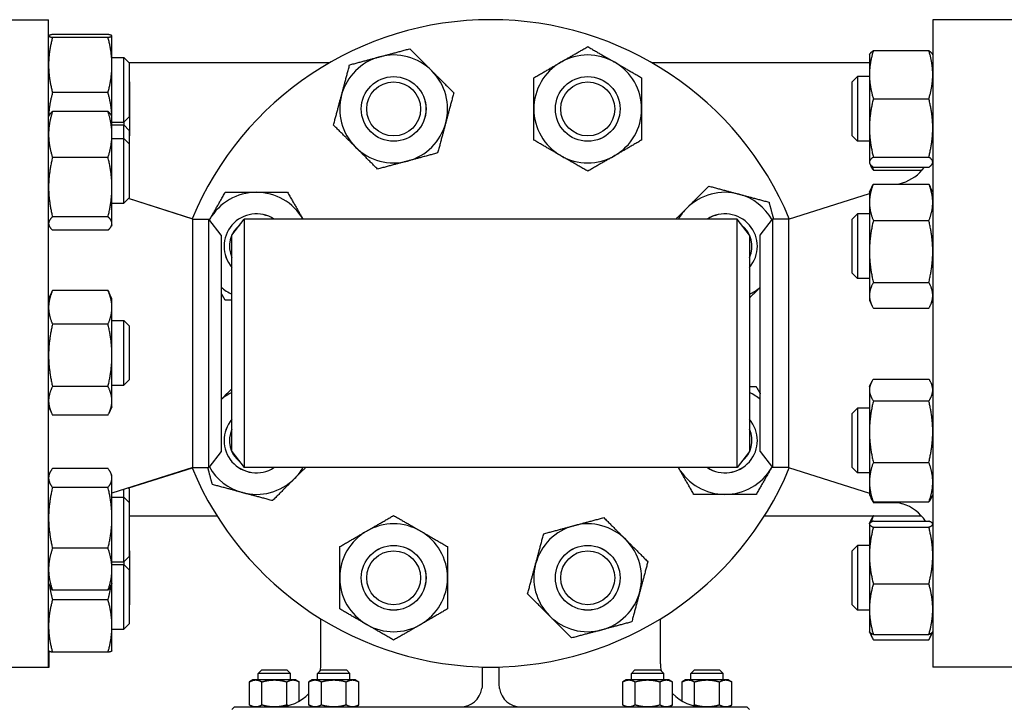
# Model space of a CAD drawing. Header units: inches. Extents: x 24 to 1128, y -69 to 748.
# Tile 612 of 656: x 580.07 to 591.49, y 682.44 to 690.42. Entities that reach past the tile are written whole.
import ezdxf

# ---------------------------------------------------------------- set-up
doc = ezdxf.new("R2010")
doc.units = ezdxf.units.IN
doc.header["$LTSCALE"] = 32
doc.header["$MEASUREMENT"] = 0
doc.layers.add('Visible (ANSI)', color=7, linetype='Continuous', lineweight=30)

msp = doc.modelspace()

# ---------------------------------------------------------------- linework, layer by layer
at = {"layer": 'Visible (ANSI)'}
for p, q in [((579.46563, 690.41853), (580.40563, 690.41853)), ((580.40563, 682.91853), (580.40563, 690.41853)), ((590.65563, 690.41853), (590.65563, 682.91853)), ((591.59563, 690.41853), (590.65563, 690.41853)), ((581.09455, 690.24742), (580.45072, 690.24742)), ((580.40563, 690.23146), (580.40594, 690.23213)), ((581.09455, 690.21418), (580.45072, 690.21418)), ((581.13963, 690.23146), (581.13932, 690.23213)), ((581.13963, 690.2308), (581.13963, 690.23146)), ((581.13963, 689.8937), (581.13963, 690.2308)), ((589.92163, 690.00974), (589.92561, 690.01827)), ((589.96672, 690.06035), (590.61055, 690.06035)), ((590.65563, 690.00974), (590.65165, 690.01827)), ((581.13963, 689.98146), (581.27813, 689.98146)), ((581.27813, 689.23146), (581.27813, 689.98146)), ((581.34063, 689.91896), (581.27813, 689.98146)), ((581.34063, 689.91896), (581.34063, 689.29396)), ((583.6598, 689.91853), (581.34063, 689.91853)), ((589.92163, 689.91853), (587.40146, 689.91853)), ((589.92163, 690.00974), (589.92163, 689.78158)), ((581.13963, 689.29303), (581.13963, 689.8937)), ((581.34313, 689.69724), (581.34063, 689.69974)), ((581.34313, 689.69724), (581.34313, 689.07224)), ((589.72063, 689.69724), (589.78313, 689.75974)), ((589.72063, 689.07224), (589.72063, 689.69724)), ((589.78313, 689.75974), (589.78313, 689.00974)), ((589.92163, 689.75974), (589.78313, 689.75974)), ((589.92163, 689.78158), (589.92163, 689.16501)), ((581.09455, 689.57322), (580.45072, 689.57322)), ((589.96672, 689.50281), (590.61055, 689.50281)), ((581.09455, 689.35578), (580.45072, 689.35578)), ((580.40563, 689.29303), (580.41255, 689.30786)), ((581.13963, 689.29303), (581.13272, 689.30786)), ((581.13963, 689.08915), (581.13963, 689.29303)), ((581.13963, 689.23146), (581.27813, 689.23146)), ((581.34063, 689.29396), (581.27813, 689.23146)), ((581.28063, 689.1964), (581.28063, 689.23396)), ((581.13963, 689.1989), (581.27813, 689.1989)), ((581.27813, 689.04303), (581.27813, 689.1989)), ((581.34063, 689.1364), (581.27813, 689.1989)), ((581.34063, 689.1364), (581.34063, 688.98053)), ((589.92163, 689.16501), (589.92163, 688.76816)), ((581.13963, 688.47863), (581.13963, 689.08915)), ((581.13963, 689.04303), (581.27813, 689.04303)), ((581.27813, 688.29303), (581.27813, 689.04303)), ((581.34063, 688.98053), (581.27813, 689.04303)), ((581.34313, 689.07224), (581.34063, 689.06974)), ((589.72063, 689.07224), (589.78313, 689.00974)), ((589.92163, 689.00974), (589.78313, 689.00974)), ((581.34063, 688.98053), (581.34063, 688.35553)), ((581.09455, 688.82251), (580.45072, 688.82251)), ((589.92163, 688.76816), (589.92163, 688.75974)), ((589.96672, 688.8272), (590.61055, 688.8272)), ((589.92163, 688.75974), (589.92561, 688.7512)), ((589.92561, 688.7512), (589.93881, 688.72291)), ((589.96672, 688.70912), (590.61055, 688.70912)), ((589.96672, 688.67582), (590.5323, 688.67582)), ((590.65563, 688.75974), (590.65165, 688.7512)), ((581.13963, 688.05752), (581.13963, 688.47863)), ((589.92163, 688.41862), (589.95026, 688.48001)), ((589.96672, 688.51188), (590.61055, 688.51188)), ((590.25578, 688.51188), (590.30661, 688.52798)), ((590.65563, 688.41862), (590.62701, 688.48001)), ((581.34063, 688.35553), (581.27813, 688.29303)), ((582.07897, 688.10853), (581.33065, 688.34555)), ((582.06998, 688.11296), (581.33185, 688.34675)), ((588.9823, 688.10853), (589.92163, 688.40605)), ((589.92163, 688.41862), (589.92163, 688.30191)), ((581.13963, 688.29303), (581.27813, 688.29303)), ((589.92163, 688.30191), (589.92163, 687.73281)), ((581.09455, 688.13476), (580.45072, 688.13476)), ((582.07897, 685.22853), (582.07897, 688.10853)), ((582.07897, 688.10853), (582.26176, 688.10853)), ((582.26176, 685.22853), (582.26176, 688.10853)), ((582.40563, 687.92103), (582.26176, 688.10853)), ((582.53063, 687.92103), (582.67451, 688.10853)), ((582.67451, 688.10853), (582.67451, 685.22853)), ((588.38676, 688.10853), (582.67451, 688.10853)), ((588.38676, 685.22853), (588.38676, 688.10853)), ((588.53063, 687.92103), (588.38676, 688.10853)), ((588.65563, 687.92103), (588.79951, 688.10853)), ((588.9823, 688.10853), (588.79951, 688.10853)), ((588.79951, 688.10853), (588.79951, 685.22853)), ((588.9823, 688.10853), (588.9823, 685.22853)), ((589.72063, 688.10612), (589.78313, 688.16862)), ((589.72063, 687.48112), (589.72063, 688.10612)), ((589.78313, 688.16862), (589.78313, 687.41862)), ((589.92163, 688.16862), (589.78313, 688.16862)), ((589.96672, 688.09194), (590.61055, 688.09194)), ((580.40563, 688.04303), (580.41255, 688.0282)), ((581.09455, 687.98028), (580.45072, 687.98028)), ((581.13963, 688.04303), (581.13272, 688.0282)), ((581.13963, 688.04303), (581.13963, 688.05752)), ((582.40563, 687.92103), (582.40563, 685.41603)), ((582.53063, 685.41603), (582.53063, 687.92103)), ((588.53063, 687.92103), (588.53063, 685.41603)), ((588.65563, 685.41603), (588.65563, 687.92103)), ((589.92163, 687.73281), (589.92163, 687.22452)), ((589.72063, 687.48112), (589.78313, 687.41862)), ((589.92163, 687.41862), (589.78313, 687.41862)), ((581.09455, 687.27924), (580.45072, 687.27924)), ((589.96672, 687.37368), (590.61055, 687.37368)), ((580.40563, 687.18332), (580.44234, 687.26204)), ((581.13963, 687.18332), (581.10292, 687.26204)), ((581.13963, 687.08461), (581.13963, 687.18332)), ((589.92163, 687.22452), (589.92163, 687.16862)), ((589.92163, 687.16862), (589.95026, 687.10723)), ((590.65563, 687.16862), (590.62701, 687.10723)), ((581.13963, 686.52953), (581.13963, 687.08461)), ((589.96672, 687.07536), (590.61055, 687.07536)), ((581.09455, 686.88999), (580.45072, 686.88999)), ((581.13963, 686.93332), (581.27813, 686.93332)), ((581.27813, 686.18332), (581.27813, 686.93332)), ((581.34063, 686.87082), (581.27813, 686.93332)), ((581.34063, 686.87082), (581.34063, 686.24582)), ((581.13963, 686.00323), (581.13963, 686.52953)), ((589.96672, 686.2554), (590.61055, 686.2554)), ((581.09455, 686.16907), (580.45072, 686.16907)), ((581.13963, 686.18332), (581.27813, 686.18332)), ((581.34063, 686.24582), (581.27813, 686.18332)), ((589.92163, 686.16844), (589.94151, 686.21106)), ((589.92163, 686.16844), (589.92163, 686.12854)), ((590.65563, 686.16844), (590.63576, 686.21106)), ((589.92163, 686.12854), (589.92163, 685.6457)), ((580.40563, 685.93332), (580.44234, 685.8546)), ((581.13963, 685.93332), (581.10292, 685.8546)), ((581.13963, 685.93332), (581.13963, 686.00323)), ((589.72063, 685.85594), (589.78313, 685.91844)), ((589.78313, 685.91844), (589.78313, 685.16844)), ((589.92163, 685.91844), (589.78313, 685.91844)), ((589.96672, 686.00168), (590.61055, 686.00168)), ((581.09455, 685.83739), (580.45072, 685.83739)), ((589.72063, 685.23094), (589.72063, 685.85594)), ((589.92163, 685.6457), (589.92163, 685.0606)), ((582.40563, 685.41603), (582.26176, 685.22853)), ((582.53063, 685.41603), (582.67451, 685.22853)), ((588.53063, 685.41603), (588.38676, 685.22853)), ((588.65563, 685.41603), (588.79951, 685.22853)), ((582.07897, 685.22853), (581.13963, 684.93101)), ((582.06998, 685.2241), (581.33185, 684.99031)), ((582.07897, 685.22853), (582.26176, 685.22853)), ((588.38676, 685.22853), (582.67451, 685.22853)), ((588.9823, 685.22853), (588.79951, 685.22853)), ((588.9823, 685.22853), (589.92163, 684.93101)), ((589.72063, 685.23094), (589.78313, 685.16844)), ((589.96672, 685.28972), (590.61055, 685.28972)), ((580.40563, 685.13816), (580.42001, 685.169)), ((581.09455, 685.21812), (580.45072, 685.21812)), ((581.13963, 685.13816), (581.12525, 685.169)), ((581.13963, 685.10878), (581.13963, 685.13816)), ((589.92163, 685.16844), (589.78313, 685.16844)), ((581.09455, 684.99943), (580.45072, 684.99943)), ((581.13963, 684.64695), (581.13963, 685.10878)), ((589.92163, 685.0606), (589.92163, 684.91844)), ((581.13963, 684.88816), (581.27813, 684.88816)), ((581.27813, 684.88816), (581.27813, 684.97488)), ((581.27813, 684.13816), (581.27813, 684.88816)), ((581.34063, 684.82566), (581.27813, 684.88816)), ((581.34063, 684.98153), (581.33065, 684.99151)), ((581.34063, 684.98153), (581.34063, 684.82566)), ((589.92163, 684.91844), (589.94151, 684.87582)), ((590.65563, 684.91844), (590.63576, 684.87582)), ((581.34063, 684.82566), (581.34063, 684.20066)), ((589.94151, 684.87582), (589.95026, 684.85705)), ((589.96672, 684.83148), (590.61055, 684.83148)), ((589.96672, 684.82518), (590.25578, 684.82518)), ((590.23588, 684.83148), (590.30661, 684.80908)), ((581.34063, 684.66853), (582.35849, 684.66853)), ((588.70278, 684.66853), (589.96484, 684.66853)), ((589.96672, 684.67207), (590.52256, 684.67207)), ((581.13963, 684.05134), (581.13963, 684.64695)), ((589.92163, 684.57732), (589.92302, 684.5803)), ((589.92163, 684.57732), (589.92163, 684.57436)), ((589.92163, 684.57436), (589.92163, 684.21068)), ((589.92302, 684.5803), (589.95389, 684.6465)), ((589.96672, 684.60947), (590.61055, 684.60947)), ((589.96672, 684.53925), (590.61055, 684.53925)), ((590.65563, 684.57732), (590.65424, 684.5803)), ((589.72063, 684.26482), (589.78313, 684.32732)), ((589.78313, 684.32732), (589.78313, 683.57732)), ((589.92163, 684.32732), (589.78313, 684.32732)), ((581.09455, 684.29447), (580.45072, 684.29447)), ((581.34063, 684.20066), (581.27813, 684.13816)), ((581.34313, 684.26482), (581.34063, 684.26732)), ((581.34313, 684.26482), (581.34313, 683.63982)), ((589.72063, 683.63982), (589.72063, 684.26482)), ((589.92163, 684.21068), (589.92163, 683.58865)), ((581.13963, 684.13816), (581.27813, 684.13816)), ((581.13963, 684.1056), (581.27813, 684.1056)), ((581.27813, 683.3556), (581.27813, 684.1056)), ((581.34063, 684.0431), (581.27813, 684.1056)), ((581.28063, 684.1031), (581.28063, 684.14066)), ((581.13963, 683.88816), (581.13963, 684.05134)), ((581.34063, 684.0431), (581.34063, 683.4181)), ((580.40563, 683.88816), (580.42001, 683.85733)), ((581.13963, 683.88816), (581.12525, 683.85733)), ((581.13963, 683.3935), (581.13963, 683.88816)), ((589.96672, 683.88211), (590.61055, 683.88211)), ((581.09455, 683.8082), (580.45072, 683.8082)), ((581.09455, 683.69735), (580.45072, 683.69735)), ((581.34313, 683.63982), (581.34063, 683.63732)), ((589.72063, 683.63982), (589.78313, 683.57732)), ((589.92163, 683.57732), (589.78313, 683.57732)), ((589.92163, 683.58865), (589.92163, 683.32732)), ((581.34063, 683.4181), (581.27813, 683.3556)), ((583.56213, 682.95593), (583.56213, 683.47674)), ((587.49914, 682.95593), (587.49914, 683.47674)), ((581.13963, 683.1056), (581.13963, 683.3935)), ((581.13963, 683.3556), (581.27813, 683.3556)), ((589.92163, 683.32732), (589.92302, 683.32434)), ((589.92302, 683.32434), (589.95389, 683.25815)), ((589.96672, 683.29518), (590.61055, 683.29518)), ((590.65424, 683.32434), (590.62338, 683.25815)), ((590.65563, 683.32732), (590.65424, 683.32434)), ((589.96672, 683.23258), (590.61055, 683.23258)), ((580.40563, 683.1056), (580.40594, 683.10493)), ((580.41063, 682.91853), (580.41063, 683.1009)), ((581.09455, 683.08964), (580.45072, 683.08964)), ((581.13963, 683.1056), (581.13932, 683.10493)), ((579.46563, 682.91853), (580.40563, 682.91853)), ((580.40563, 682.91853), (580.41063, 682.91853)), ((582.87251, 682.88113), (582.83526, 682.84388)), ((583.21026, 682.84388), (582.83526, 682.84388)), ((582.83526, 682.76843), (582.83526, 682.84388)), ((583.17301, 682.88113), (582.87251, 682.88113)), ((583.17301, 682.88113), (583.21026, 682.84388)), ((583.21026, 682.76843), (583.21026, 682.84388)), ((583.56149, 682.88113), (583.52424, 682.84388)), ((583.89924, 682.84388), (583.52424, 682.84388)), ((583.52424, 682.76843), (583.52424, 682.84388)), ((583.86199, 682.88113), (583.56149, 682.88113)), ((583.86199, 682.88113), (583.89924, 682.84388)), ((583.89924, 682.76843), (583.89924, 682.84388)), ((585.43063, 682.91853), (585.43063, 682.91986)), ((585.43063, 682.91853), (585.43063, 682.70593)), ((585.43063, 682.91853), (585.53063, 682.91853)), ((585.53063, 682.91853), (585.63063, 682.91853)), ((585.63063, 682.91986), (585.63063, 682.91853)), ((585.63063, 682.70593), (585.63063, 682.91853)), ((587.19928, 682.88113), (587.16203, 682.84388)), ((587.53703, 682.84388), (587.16203, 682.84388)), ((587.16203, 682.76843), (587.16203, 682.84388)), ((587.49978, 682.88113), (587.19928, 682.88113)), ((587.49978, 682.88113), (587.53703, 682.84388)), ((587.53703, 682.76843), (587.53703, 682.84388)), ((587.88826, 682.88113), (587.85101, 682.84388)), ((588.22601, 682.84388), (587.85101, 682.84388)), ((587.85101, 682.76843), (587.85101, 682.84388)), ((588.18876, 682.88113), (587.88826, 682.88113)), ((588.18876, 682.88113), (588.22601, 682.84388)), ((588.22601, 682.76843), (588.22601, 682.84388)), ((591.59563, 682.91853), (590.65563, 682.91853)), ((582.77276, 682.76843), (582.73408, 682.7461)), ((582.73408, 682.47826), (582.73408, 682.7461)), ((582.80625, 682.76843), (582.77276, 682.76843)), ((583.02276, 682.76843), (582.80625, 682.76843)), ((582.87842, 682.47826), (582.87842, 682.7461)), ((583.23927, 682.76843), (583.02276, 682.76843)), ((583.1671, 682.47826), (583.1671, 682.7461)), ((583.27276, 682.76843), (583.23927, 682.76843)), ((583.27276, 682.76843), (583.31143, 682.7461)), ((583.31143, 682.52252), (583.31143, 682.7461)), ((583.46174, 682.76843), (583.42306, 682.7461)), ((583.42306, 682.47826), (583.42306, 682.7461)), ((583.49523, 682.76843), (583.46174, 682.76843)), ((583.71174, 682.76843), (583.49523, 682.76843)), ((583.5674, 682.47826), (583.5674, 682.7461)), ((583.92824, 682.76843), (583.71174, 682.76843)), ((583.85607, 682.47826), (583.85607, 682.7461)), ((583.96174, 682.76843), (583.92824, 682.76843)), ((583.96174, 682.76843), (584.00041, 682.7461)), ((584.00041, 682.47826), (584.00041, 682.7461)), ((587.09953, 682.76843), (587.06086, 682.7461)), ((587.06086, 682.47826), (587.06086, 682.7461)), ((587.13302, 682.76843), (587.09953, 682.76843)), ((587.34953, 682.76843), (587.13302, 682.76843)), ((587.20519, 682.47826), (587.20519, 682.7461)), ((587.56604, 682.76843), (587.34953, 682.76843)), ((587.49387, 682.47826), (587.49387, 682.7461)), ((587.59953, 682.76843), (587.56604, 682.76843)), ((587.59953, 682.76843), (587.63821, 682.7461)), ((587.63821, 682.47826), (587.63821, 682.7461)), ((587.78851, 682.76843), (587.74983, 682.7461)), ((587.74983, 682.52252), (587.74983, 682.7461)), ((587.822, 682.76843), (587.78851, 682.76843)), ((588.03851, 682.76843), (587.822, 682.76843)), ((587.89417, 682.47826), (587.89417, 682.7461)), ((588.25501, 682.76843), (588.03851, 682.76843)), ((588.18284, 682.47826), (588.18284, 682.7461)), ((588.28851, 682.76843), (588.25501, 682.76843)), ((588.28851, 682.76843), (588.32718, 682.7461)), ((588.32718, 682.47826), (588.32718, 682.7461)), ((582.56188, 682.45593), (582.53063, 682.42468)), ((582.56188, 682.45593), (582.61952, 682.45593)), ((582.61952, 682.45593), (584.15598, 682.45593)), ((582.77276, 682.45593), (582.73408, 682.47826)), ((583.46174, 682.45593), (583.42306, 682.47826)), ((583.96174, 682.45593), (584.00041, 682.47826)), ((584.15598, 682.45593), (586.90528, 682.45593)), ((586.90528, 682.45593), (588.44175, 682.45593)), ((587.09953, 682.45593), (587.06086, 682.47826)), ((587.59953, 682.45593), (587.63821, 682.47826)), ((588.28851, 682.45593), (588.32718, 682.47826)), ((588.44175, 682.45593), (588.49938, 682.45593)), ((588.49938, 682.45593), (588.53063, 682.42468))]:
    msp.add_line(p, q, dxfattribs=at)
for centre, radius in [((584.40554, 689.38474), 0.37513), ((584.40554, 689.38474), 0.375), ((584.40554, 689.38474), 0.3125), ((586.65572, 689.38474), 0.37513), ((586.65572, 689.38474), 0.375), ((586.65572, 689.38474), 0.3125), ((584.40554, 683.95232), 0.37513), ((584.40554, 683.95232), 0.375), ((586.65572, 683.95232), 0.37513), ((586.65572, 683.95232), 0.375), ((584.40554, 683.95232), 0.3125), ((586.65572, 683.95232), 0.3125)]:
    msp.add_circle(centre, radius, dxfattribs=at)
for centre, radius, start, end in [((585.53063, 686.66853), 3.75, 22.631841, 157.368159), ((584.40554, 689.38474), 0.625, 105, 165), ((584.40554, 689.38474), 0.625, 45, 105), ((586.65572, 689.38474), 0.625, 120, 180), ((586.65572, 689.38474), 0.625, 60, 120), ((586.65572, 689.38474), 0.625, 0, 60), ((584.40554, 689.38474), 0.625, 345, 45), ((584.40554, 689.38474), 0.625, 165, 225), ((586.65572, 689.38474), 0.625, 180, 240), ((586.65572, 689.38474), 0.625, 300, 0), ((584.40554, 689.38474), 0.625, 285, 345), ((584.40554, 689.38474), 0.625, 225, 285), ((586.65572, 689.38474), 0.625, 240, 300), ((590.15563, 689.00464), 0.5, 287.574716, 323.768383), ((582.81443, 687.79362), 0.625, 90, 150), ((582.81443, 687.79362), 0.625, 30.255516, 90), ((588.24684, 687.79362), 0.625, 75, 135), ((588.24684, 687.79362), 0.625, 29.24595, 75), ((588.24684, 687.79362), 0.625, 135, 149.744484), ((582.81443, 687.79362), 0.625, 150, 150.75405), ((582.81443, 687.79362), 0.37513, 57.085092, 220.840842), ((582.81443, 687.79362), 0.375, 57.114984, 220.818462), ((588.24684, 687.79362), 0.37513, 319.159158, 122.914908), ((588.24684, 687.79362), 0.375, 319.181538, 122.885016), ((582.81443, 687.79362), 0.3125, 128.121797, 204.750248), ((588.24684, 687.79362), 0.3125, 335.249752, 51.878203), ((582.81443, 687.79362), 0.625, 229.150779, 242.994844), ((588.24684, 687.79362), 0.625, 297.005156, 310.849221), ((582.81443, 685.54344), 0.625, 117.005156, 130.849221), ((588.24684, 685.54344), 0.625, 49.150779, 62.994844), ((582.81443, 685.54344), 0.37513, 139.159158, 302.914908), ((582.81443, 685.54344), 0.375, 139.181538, 302.885016), ((588.24684, 685.54344), 0.37513, 237.085092, 40.840842), ((588.24684, 685.54344), 0.375, 237.114984, 40.818462), ((582.81443, 685.54344), 0.3125, 155.249752, 231.878203), ((588.24684, 685.54344), 0.3125, 308.121797, 24.750248), ((585.53063, 686.66853), 3.75, 202.631841, 337.368159), ((582.81443, 685.54344), 0.625, 209.24595, 255), ((582.81443, 685.54344), 0.625, 315, 329.744484), ((588.24684, 685.54344), 0.625, 210.255516, 270), ((588.24684, 685.54344), 0.625, 270, 330), ((588.24684, 685.54344), 0.625, 330, 330.75405), ((582.81443, 685.54344), 0.625, 255, 315), ((590.15563, 684.33242), 0.5, 33.648781, 72.425284), ((584.40554, 683.95232), 0.625, 60, 120), ((586.65572, 683.95232), 0.625, 105, 165), ((586.65572, 683.95232), 0.625, 45, 105), ((584.40554, 683.95232), 0.625, 120, 180), ((584.40554, 683.95232), 0.625, 0, 60), ((586.65572, 683.95232), 0.625, 345, 45), ((586.65572, 683.95232), 0.625, 165, 225), ((584.40554, 683.95232), 0.625, 180, 240), ((584.40554, 683.95232), 0.625, 300, 0), ((586.65572, 683.95232), 0.625, 285, 345), ((584.40554, 683.95232), 0.625, 240, 300), ((586.65572, 683.95232), 0.625, 225, 285), ((583.06213, 682.95593), 0.5, 350.709763, 0), ((587.99914, 682.95593), 0.5, 180, 189.290237), ((583.06213, 682.95593), 0.5, 270, 316.208453), ((585.18063, 682.70593), 0.25, 270, 351.395888), ((585.88063, 682.70593), 0.25, 188.604112, 270), ((587.99914, 682.95593), 0.5, 223.791547, 270)]:
    msp.add_arc(centre, radius, start, end, dxfattribs=at)
for points, weights in [([(580.45072, 690.24742), (580.40563, 690.23851), (580.40563, 690.2308)], [1, 1.0379548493, 1]), ([(581.13963, 690.2308), (581.13963, 690.23851), (581.09455, 690.24742)], [1, 1.0379548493, 1]), ([(580.40563, 690.2308), (580.40563, 690.22309), (580.45072, 690.21418)], [1, 1.0379548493, 1]), ([(580.45072, 690.21418), (580.40563, 690.04244), (580.40563, 689.8937)], [1, 1.0379548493, 1]), ([(581.09455, 690.21418), (581.13963, 690.22309), (581.13963, 690.2308)], [1, 1.0379548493, 1]), ([(581.13963, 689.8937), (581.13963, 690.04244), (581.09455, 690.21418)], [1, 1.0379548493, 1]), ([(584.24378, 689.98844), (584.40554, 690.03178), (584.59233, 690.08183)], [1, 1.0379548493, 1]), ([(584.59233, 690.08183), (584.72907, 689.9451), (584.84749, 689.82668)], [1, 1.0379548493, 1]), ([(586.34322, 689.926), (586.48825, 690.00974), (586.65572, 690.10642)], [1, 1.0379548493, 1]), ([(586.65572, 690.10642), (586.82319, 690.00974), (586.96822, 689.926)], [1, 1.0379548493, 1]), ([(589.96672, 690.06035), (589.92163, 689.91096), (589.92163, 689.78158)], [1, 1.0379548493, 1]), ([(589.92561, 690.01827), (589.93479, 690.03794), (589.96672, 690.06035)], [1.01592605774, 1.02658709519, 1]), ([(590.61055, 690.06035), (590.64248, 690.03794), (590.65165, 690.01827)], [1, 1.02658709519, 1.01592605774]), ([(590.65563, 689.78158), (590.65563, 689.91096), (590.61055, 690.06035)], [1, 1.0379548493, 1]), ([(583.89523, 689.89505), (584.08202, 689.9451), (584.24378, 689.98844)], [1, 1.0379548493, 1]), ([(586.03072, 689.74558), (586.19819, 689.84227), (586.34322, 689.926)], [1, 1.0379548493, 1]), ([(586.96822, 689.926), (587.11325, 689.84227), (587.28072, 689.74558)], [1, 1.0379548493, 1]), ([(580.40563, 689.8937), (580.40563, 689.74497), (580.45072, 689.57322)], [1, 1.0379548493, 1]), ([(581.09455, 689.57322), (581.13963, 689.74497), (581.13963, 689.8937)], [1, 1.0379548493, 1]), ([(583.80184, 689.5465), (583.84518, 689.70826), (583.89523, 689.89505)], [1, 1.0379548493, 1]), ([(584.84749, 689.82668), (584.9659, 689.70826), (585.10264, 689.57152)], [1, 1.0379548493, 1]), ([(586.03072, 689.38474), (586.03072, 689.5522), (586.03072, 689.74558)], [1, 1.0379548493, 1]), ([(587.28072, 689.74558), (587.28072, 689.5522), (587.28072, 689.38474)], [1, 1.0379548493, 1]), ([(589.92163, 689.78158), (589.92163, 689.65221), (589.96672, 689.50281)], [1, 1.0379548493, 1]), ([(590.61055, 689.50281), (590.65563, 689.65221), (590.65563, 689.78158)], [1, 1.0379548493, 1]), ([(580.45072, 689.57322), (580.40926, 689.4235), (580.40594, 689.2937)], [1, 1.03479174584, 1.00579898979]), ([(581.13932, 689.2937), (581.136, 689.4235), (581.09455, 689.57322)], [1.00579898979, 1.03479174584, 1]), ([(585.10264, 689.57152), (585.05259, 689.38474), (585.00925, 689.22297)], [1, 1.0379548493, 1]), ([(583.70845, 689.19795), (583.7585, 689.38474), (583.80184, 689.5465)], [1, 1.0379548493, 1]), ([(589.96672, 689.50281), (589.92163, 689.32178), (589.92163, 689.16501)], [1, 1.0379548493, 1]), ([(590.65563, 689.16501), (590.65563, 689.32178), (590.61055, 689.50281)], [1, 1.0379548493, 1]), ([(580.45072, 689.35578), (580.40563, 689.21289), (580.40563, 689.08915)], [1, 1.0379548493, 1]), ([(580.41255, 689.30786), (580.42305, 689.33038), (580.45072, 689.35578)], [1.0181432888, 1.02295608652, 1]), ([(581.09455, 689.35578), (581.12222, 689.33038), (581.13272, 689.30786)], [1, 1.02295608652, 1.0181432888]), ([(581.13963, 689.08915), (581.13963, 689.21289), (581.09455, 689.35578)], [1, 1.0379548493, 1]), ([(586.03072, 689.02389), (586.03072, 689.21727), (586.03072, 689.38474)], [1, 1.0379548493, 1]), ([(587.28072, 689.38474), (587.28072, 689.21727), (587.28072, 689.02389)], [1, 1.0379548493, 1]), ([(585.00925, 689.22297), (584.9659, 689.06121), (584.91585, 688.87443)], [1, 1.0379548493, 1]), ([(583.9636, 688.94279), (583.84518, 689.06121), (583.70845, 689.19795)], [1, 1.0379548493, 1]), ([(589.92163, 689.16501), (589.92163, 689.00823), (589.96672, 688.8272)], [1, 1.0379548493, 1]), ([(590.61055, 688.8272), (590.65563, 689.00823), (590.65563, 689.16501)], [1, 1.0379548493, 1]), ([(580.40563, 689.08915), (580.40563, 688.9654), (580.45072, 688.82251)], [1, 1.0379548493, 1]), ([(581.09455, 688.82251), (581.13963, 688.9654), (581.13963, 689.08915)], [1, 1.0379548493, 1]), ([(586.34322, 688.84347), (586.19819, 688.9272), (586.03072, 689.02389)], [1, 1.0379548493, 1]), ([(587.28072, 689.02389), (587.11325, 688.9272), (586.96822, 688.84347)], [1, 1.0379548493, 1]), ([(584.21876, 688.68764), (584.08202, 688.82438), (583.9636, 688.94279)], [1, 1.0379548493, 1]), ([(580.45072, 688.82251), (580.40563, 688.63823), (580.40563, 688.47863)], [1, 1.0379548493, 1]), ([(581.13963, 688.47863), (581.13963, 688.63823), (581.09455, 688.82251)], [1, 1.0379548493, 1]), ([(584.56731, 688.78103), (584.40554, 688.73769), (584.21876, 688.68764)], [1, 1.0379548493, 1]), ([(584.91585, 688.87443), (584.72907, 688.82438), (584.56731, 688.78103)], [1, 1.0379548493, 1]), ([(586.65572, 688.66305), (586.48825, 688.75974), (586.34322, 688.84347)], [1, 1.0379548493, 1]), ([(586.96822, 688.84347), (586.82319, 688.75974), (586.65572, 688.66305)], [1, 1.0379548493, 1]), ([(589.96672, 688.8272), (589.92163, 688.79556), (589.92163, 688.76816)], [1, 1.0379548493, 1]), ([(589.92163, 688.76816), (589.92163, 688.74076), (589.96672, 688.70912)], [1, 1.0379548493, 1]), ([(590.65563, 688.76816), (590.65563, 688.79556), (590.61055, 688.8272)], [1, 1.0379548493, 1]), ([(590.61055, 688.70912), (590.65563, 688.74076), (590.65563, 688.76816)], [1, 1.0379548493, 1]), ([(589.96672, 688.67582), (589.94931, 688.70038), (589.93881, 688.72291)], [1, 1.01432189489, 1.01783533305]), ([(589.95204, 688.72024), (589.95862, 688.69853), (589.96672, 688.67582)], [1.01092432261, 1.00661509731, 1]), ([(580.40563, 688.47863), (580.40563, 688.31904), (580.45072, 688.13476)], [1, 1.0379548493, 1]), ([(581.09455, 688.13476), (581.13963, 688.31904), (581.13963, 688.47863)], [1, 1.0379548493, 1]), ([(587.8049, 688.23556), (587.92331, 688.35398), (588.06005, 688.49072)], [1, 1.0379548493, 1]), ([(588.06005, 688.49072), (588.24684, 688.44067), (588.4086, 688.39732)], [1, 1.0379548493, 1]), ([(589.96672, 688.51188), (589.92163, 688.39936), (589.92163, 688.30191)], [1, 1.0379548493, 1]), ([(589.95026, 688.48001), (589.9575, 688.49555), (589.96672, 688.51188)], [1.01207191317, 1.00752976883, 1]), ([(590.61055, 688.51188), (590.61976, 688.49555), (590.62701, 688.48001)], [1, 1.00752976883, 1.01207191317]), ([(590.65563, 688.30191), (590.65563, 688.39936), (590.61055, 688.51188)], [1, 1.0379548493, 1]), ([(582.27316, 688.10612), (582.3569, 688.25115), (582.45358, 688.41862)], [1, 1.0379548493, 1]), ([(582.45358, 688.41862), (582.64696, 688.41862), (582.81443, 688.41862)], [1, 1.0379548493, 1]), ([(582.81443, 688.41862), (582.9819, 688.41862), (583.17527, 688.41862)], [1, 1.0379548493, 1]), ([(583.17527, 688.41862), (583.27121, 688.25244), (583.3543, 688.10853)], [1, 1.03765085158, 1.00060312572]), ([(588.4086, 688.39732), (588.57036, 688.35398), (588.75715, 688.30393)], [1, 1.0379548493, 1]), ([(587.67787, 688.10853), (587.74264, 688.17331), (587.8049, 688.23556)], [1.01895693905, 1.01960093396, 1]), ([(588.75715, 688.30393), (588.7848, 688.20073), (588.80951, 688.10853)], [1, 1.02061936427, 1.01883536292]), ([(589.92163, 688.30191), (589.92163, 688.20447), (589.96672, 688.09194)], [1, 1.0379548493, 1]), ([(590.61055, 688.09194), (590.65563, 688.20447), (590.65563, 688.30191)], [1, 1.0379548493, 1]), ([(580.45072, 688.13476), (580.40563, 688.09336), (580.40563, 688.05752)], [1, 1.0379548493, 1]), ([(581.13963, 688.05752), (581.13963, 688.09336), (581.09455, 688.13476)], [1, 1.0379548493, 1]), ([(582.26906, 688.09902), (582.27111, 688.10257), (582.27316, 688.10612)], [1.00175027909, 1.00089630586, 1]), ([(589.96672, 688.09194), (589.92163, 687.89949), (589.92163, 687.73281)], [1, 1.0379548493, 1]), ([(590.65563, 687.73281), (590.65563, 687.89949), (590.61055, 688.09194)], [1, 1.0379548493, 1]), ([(580.40563, 688.05752), (580.40563, 688.02167), (580.45072, 687.98028)], [1, 1.0379548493, 1]), ([(581.09455, 687.98028), (581.13963, 688.02167), (581.13963, 688.05752)], [1, 1.0379548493, 1]), ([(589.92163, 687.73281), (589.92163, 687.56614), (589.96672, 687.37368)], [1, 1.0379548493, 1]), ([(590.61055, 687.37368), (590.65563, 687.56614), (590.65563, 687.73281)], [1, 1.0379548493, 1]), ([(580.45072, 687.27924), (580.40563, 687.17494), (580.40563, 687.08461)], [1, 1.0379548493, 1]), ([(580.44234, 687.26204), (580.4463, 687.27053), (580.45072, 687.27924)], [1.00651111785, 1.00359631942, 1]), ([(581.09455, 687.27924), (581.09896, 687.27053), (581.10292, 687.26204)], [1, 1.00359631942, 1.00651111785]), ([(581.13963, 687.08461), (581.13963, 687.17494), (581.09455, 687.27924)], [1, 1.0379548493, 1]), ([(588.65563, 687.31853), (588.59493, 687.25782), (588.53063, 687.19353)], [1.00888345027, 1.0228277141, 1.01750875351]), ([(589.96672, 687.37368), (589.92163, 687.29374), (589.92163, 687.22452)], [1, 1.0379548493, 1]), ([(590.65563, 687.22452), (590.65563, 687.29374), (590.61055, 687.37368)], [1, 1.0379548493, 1]), ([(582.45358, 687.16862), (582.42887, 687.21142), (582.40563, 687.25167)], [1, 1.00943286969, 1.01417706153]), ([(582.53063, 687.16862), (582.49307, 687.16862), (582.45358, 687.16862)], [1.01206453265, 1.00752365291, 1]), ([(589.92163, 687.22452), (589.92163, 687.15529), (589.96672, 687.07536)], [1, 1.0379548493, 1]), ([(590.61055, 687.07536), (590.65563, 687.15529), (590.65563, 687.22452)], [1, 1.0379548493, 1]), ([(580.40563, 687.08461), (580.40563, 686.99429), (580.45072, 686.88999)], [1, 1.0379548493, 1]), ([(581.09455, 686.88999), (581.13963, 686.99429), (581.13963, 687.08461)], [1, 1.0379548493, 1]), ([(580.45072, 686.88999), (580.40563, 686.69682), (580.40563, 686.52953)], [1, 1.0379548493, 1]), ([(581.13963, 686.52953), (581.13963, 686.69682), (581.09455, 686.88999)], [1, 1.0379548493, 1]), ([(580.40563, 686.52953), (580.40563, 686.36224), (580.45072, 686.16907)], [1, 1.0379548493, 1]), ([(581.09455, 686.16907), (581.13963, 686.36224), (581.13963, 686.52953)], [1, 1.0379548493, 1]), ([(589.96672, 686.2554), (589.92163, 686.18742), (589.92163, 686.12854)], [1, 1.0379548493, 1]), ([(590.65563, 686.12854), (590.65563, 686.18742), (590.61055, 686.2554)], [1, 1.0379548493, 1]), ([(580.45072, 686.16907), (580.40563, 686.0802), (580.40563, 686.00323)], [1, 1.0379548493, 1]), ([(581.13963, 686.00323), (581.13963, 686.0802), (581.09455, 686.16907)], [1, 1.0379548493, 1]), ([(582.40563, 686.01853), (582.46634, 686.07924), (582.53063, 686.14353)], [1.00888345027, 1.0228277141, 1.01750875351]), ([(588.53063, 686.16844), (588.56819, 686.16844), (588.60768, 686.16844)], [1.01206453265, 1.00752365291, 1]), ([(588.60768, 686.16844), (588.63239, 686.12564), (588.65563, 686.08539)], [1, 1.00943286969, 1.01417706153]), ([(589.92163, 686.12854), (589.92163, 686.06967), (589.96672, 686.00168)], [1, 1.0379548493, 1]), ([(590.61055, 686.00168), (590.65563, 686.06967), (590.65563, 686.12854)], [1, 1.0379548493, 1]), ([(580.40563, 686.00323), (580.40563, 685.92627), (580.45072, 685.83739)], [1, 1.0379548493, 1]), ([(581.09455, 685.83739), (581.13963, 685.92627), (581.13963, 686.00323)], [1, 1.0379548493, 1]), ([(589.96672, 686.00168), (589.92163, 685.81091), (589.92163, 685.6457)], [1, 1.0379548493, 1]), ([(590.65563, 685.6457), (590.65563, 685.81091), (590.61055, 686.00168)], [1, 1.0379548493, 1]), ([(589.92163, 685.6457), (589.92163, 685.48049), (589.96672, 685.28972)], [1, 1.0379548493, 1]), ([(590.61055, 685.28972), (590.65563, 685.48049), (590.65563, 685.6457)], [1, 1.0379548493, 1]), ([(582.30412, 685.03313), (582.27647, 685.13633), (582.25176, 685.22853)], [1, 1.02061936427, 1.01883536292]), ([(583.3834, 685.22853), (583.31862, 685.16375), (583.25637, 685.1015)], [1.01895693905, 1.01960093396, 1]), ([(587.88599, 684.91844), (587.79005, 685.08462), (587.70696, 685.22853)], [1, 1.03765085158, 1.00060312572]), ([(588.7881, 685.23094), (588.70437, 685.08591), (588.60768, 684.91844)], [1, 1.0379548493, 1]), ([(588.79221, 685.23804), (588.79016, 685.23449), (588.7881, 685.23094)], [1.00175027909, 1.00089630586, 1]), ([(589.96672, 685.28972), (589.92163, 685.16693), (589.92163, 685.0606)], [1, 1.0379548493, 1]), ([(590.65563, 685.0606), (590.65563, 685.16693), (590.61055, 685.28972)], [1, 1.0379548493, 1]), ([(580.45072, 685.21812), (580.40563, 685.15952), (580.40563, 685.10878)], [1, 1.0379548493, 1]), ([(581.13963, 685.10878), (581.13963, 685.15952), (581.09455, 685.21812)], [1, 1.0379548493, 1]), ([(580.40563, 685.10878), (580.40563, 685.05803), (580.45072, 684.99943)], [1, 1.0379548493, 1]), ([(580.45072, 684.99943), (580.40563, 684.81053), (580.40563, 684.64695)], [1, 1.0379548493, 1]), ([(581.09455, 684.99943), (581.13963, 685.05803), (581.13963, 685.10878)], [1, 1.0379548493, 1]), ([(581.13963, 684.64695), (581.13963, 684.81053), (581.09455, 684.99943)], [1, 1.0379548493, 1]), ([(582.65267, 684.93974), (582.4909, 684.98308), (582.30412, 685.03313)], [1, 1.0379548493, 1]), ([(583.25637, 685.1015), (583.13795, 684.98308), (583.00121, 684.84634)], [1, 1.0379548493, 1]), ([(589.92163, 685.0606), (589.92163, 684.95426), (589.96672, 684.83148)], [1, 1.0379548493, 1]), ([(590.61055, 684.83148), (590.65563, 684.95426), (590.65563, 685.0606)], [1, 1.0379548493, 1]), ([(583.00121, 684.84634), (582.81443, 684.89639), (582.65267, 684.93974)], [1, 1.0379548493, 1]), ([(588.24684, 684.91844), (588.07937, 684.91844), (587.88599, 684.91844)], [1, 1.0379548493, 1]), ([(588.60768, 684.91844), (588.41431, 684.91844), (588.24684, 684.91844)], [1, 1.0379548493, 1]), ([(589.96672, 684.83148), (589.95144, 684.85451), (589.94151, 684.87582)], [1, 1.01254508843, 1.01679720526]), ([(589.94565, 684.86732), (589.95445, 684.84693), (589.96672, 684.82518)], [1.01477953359, 1.01005189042, 1]), ([(590.63576, 684.87582), (590.62582, 684.85451), (590.61055, 684.83148)], [1.01679720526, 1.01254508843, 1]), ([(584.09304, 684.49359), (584.23808, 684.57732), (584.40554, 684.67401)], [1, 1.0379548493, 1]), ([(584.40554, 684.67401), (584.57301, 684.57732), (584.71804, 684.49359)], [1, 1.0379548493, 1]), ([(589.96672, 684.67207), (589.95037, 684.63266), (589.94013, 684.59636)], [1, 1.01343519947, 1.01735885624]), ([(589.95389, 684.6465), (589.95974, 684.65904), (589.96672, 684.67207)], [1.00968284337, 1.00569633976, 1]), ([(580.40563, 684.64695), (580.40563, 684.48336), (580.45072, 684.29447)], [1, 1.0379548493, 1]), ([(581.09455, 684.29447), (581.13963, 684.48336), (581.13963, 684.64695)], [1, 1.0379548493, 1]), ([(586.14541, 684.46263), (586.3322, 684.51268), (586.49396, 684.55603)], [1, 1.0379548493, 1]), ([(586.49396, 684.55603), (586.65572, 684.59937), (586.84251, 684.64942)], [1, 1.0379548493, 1]), ([(586.84251, 684.64942), (586.97925, 684.51268), (587.09766, 684.39427)], [1, 1.0379548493, 1]), ([(589.96672, 684.60947), (589.92163, 684.59065), (589.92163, 684.57436)], [1, 1.0379548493, 1]), ([(589.92163, 684.57436), (589.92163, 684.55807), (589.96672, 684.53925)], [1, 1.0379548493, 1]), ([(589.96672, 684.53925), (589.92163, 684.36317), (589.92163, 684.21068)], [1, 1.0379548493, 1]), ([(590.65563, 684.57436), (590.65563, 684.59065), (590.61055, 684.60947)], [1, 1.0379548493, 1]), ([(590.61055, 684.53925), (590.65563, 684.55807), (590.65563, 684.57436)], [1, 1.0379548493, 1]), ([(590.65563, 684.21068), (590.65563, 684.36317), (590.61055, 684.53925)], [1, 1.0379548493, 1]), ([(583.78054, 684.31317), (583.94801, 684.40986), (584.09304, 684.49359)], [1, 1.0379548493, 1]), ([(584.71804, 684.49359), (584.86308, 684.40986), (585.03054, 684.31317)], [1, 1.0379548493, 1]), ([(586.05202, 684.11409), (586.09536, 684.27585), (586.14541, 684.46263)], [1, 1.0379548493, 1]), ([(583.78054, 683.95232), (583.78054, 684.11979), (583.78054, 684.31317)], [1, 1.0379548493, 1]), ([(585.03054, 684.31317), (585.03054, 684.11979), (585.03054, 683.95232)], [1, 1.0379548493, 1]), ([(587.09766, 684.39427), (587.21608, 684.27585), (587.35282, 684.13911)], [1, 1.0379548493, 1]), ([(580.45072, 684.29447), (580.40563, 684.16417), (580.40563, 684.05134)], [1, 1.0379548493, 1]), ([(581.13963, 684.05134), (581.13963, 684.16417), (581.09455, 684.29447)], [1, 1.0379548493, 1]), ([(589.92163, 684.21068), (589.92163, 684.05819), (589.96672, 683.88211)], [1, 1.0379548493, 1]), ([(590.61055, 683.88211), (590.65563, 684.05819), (590.65563, 684.21068)], [1, 1.0379548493, 1]), ([(585.95863, 683.76554), (586.00867, 683.95232), (586.05202, 684.11409)], [1, 1.0379548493, 1]), ([(587.35282, 684.13911), (587.30277, 683.95232), (587.25943, 683.79056)], [1, 1.0379548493, 1]), ([(580.40563, 684.05134), (580.40563, 683.9385), (580.45072, 683.8082)], [1, 1.0379548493, 1]), ([(581.09455, 683.8082), (581.13963, 683.9385), (581.13963, 684.05134)], [1, 1.0379548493, 1]), ([(580.4165, 683.86487), (580.42755, 683.7856), (580.45072, 683.69735)], [1.01897589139, 1.01914800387, 1]), ([(580.45072, 683.8082), (580.43092, 683.83394), (580.42001, 683.85733)], [1, 1.01632129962, 1.01860566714]), ([(581.09455, 683.69735), (581.11771, 683.7856), (581.12877, 683.86487)], [1, 1.01914800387, 1.01897589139]), ([(581.12525, 683.85733), (581.11435, 683.83394), (581.09455, 683.8082)], [1.01860566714, 1.01632129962, 1]), ([(583.78054, 683.59148), (583.78054, 683.78486), (583.78054, 683.95232)], [1, 1.0379548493, 1]), ([(585.03054, 683.95232), (585.03054, 683.78486), (585.03054, 683.59148)], [1, 1.0379548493, 1]), ([(589.96672, 683.88211), (589.92163, 683.72484), (589.92163, 683.58865)], [1, 1.0379548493, 1]), ([(590.65563, 683.58865), (590.65563, 683.72484), (590.61055, 683.88211)], [1, 1.0379548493, 1]), ([(586.21378, 683.51038), (586.09536, 683.6288), (585.95863, 683.76554)], [1, 1.0379548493, 1]), ([(587.25943, 683.79056), (587.21608, 683.6288), (587.16603, 683.44201)], [1, 1.0379548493, 1]), ([(580.45072, 683.69735), (580.40563, 683.53452), (580.40563, 683.3935)], [1, 1.0379548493, 1]), ([(581.13963, 683.3935), (581.13963, 683.53452), (581.09455, 683.69735)], [1, 1.0379548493, 1]), ([(584.09304, 683.41106), (583.94801, 683.49479), (583.78054, 683.59148)], [1, 1.0379548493, 1]), ([(585.03054, 683.59148), (584.86308, 683.49479), (584.71804, 683.41106)], [1, 1.0379548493, 1]), ([(589.92163, 683.58865), (589.92163, 683.45245), (589.96672, 683.29518)], [1, 1.0379548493, 1]), ([(590.61055, 683.29518), (590.65563, 683.45245), (590.65563, 683.58865)], [1, 1.0379548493, 1]), ([(584.40554, 683.23064), (584.23808, 683.32732), (584.09304, 683.41106)], [1, 1.0379548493, 1]), ([(584.71804, 683.41106), (584.57301, 683.32732), (584.40554, 683.23064)], [1, 1.0379548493, 1]), ([(586.46894, 683.25523), (586.3322, 683.39196), (586.21378, 683.51038)], [1, 1.0379548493, 1]), ([(587.16603, 683.44201), (586.97925, 683.39196), (586.81748, 683.34862)], [1, 1.0379548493, 1]), ([(580.40563, 683.3935), (580.40563, 683.25248), (580.45072, 683.08964)], [1, 1.0379548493, 1]), ([(581.09455, 683.08964), (581.13963, 683.25248), (581.13963, 683.3935)], [1, 1.0379548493, 1]), ([(586.81748, 683.34862), (586.65572, 683.30528), (586.46894, 683.25523)], [1, 1.0379548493, 1]), ([(589.96672, 683.29518), (589.92935, 683.31078), (589.92302, 683.32434)], [1, 1.0312558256, 1.01103329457]), ([(589.93291, 683.31321), (589.94398, 683.27503), (589.96672, 683.23258)], [1.01897561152, 1.01879192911, 1]), ([(590.65424, 683.32434), (590.64792, 683.31078), (590.61055, 683.29518)], [1.01103329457, 1.0312558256, 1]), ([(590.61055, 683.23258), (590.63329, 683.27503), (590.64435, 683.31321)], [1, 1.01879192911, 1.01897561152]), ([(580.45072, 683.08964), (580.40925, 683.09783), (580.40594, 683.10493)], [1, 1.03480030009, 1.00578472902]), ([(581.13932, 683.10493), (581.13601, 683.09783), (581.09455, 683.08964)], [1.00578472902, 1.03480030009, 1]), ([(582.73408, 682.7461), (582.77276, 682.76843), (582.80625, 682.76843)], [1.01001874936, 1.04314139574, 1]), ([(582.80625, 682.76843), (582.83975, 682.76843), (582.87842, 682.7461)], [1, 1.04314139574, 1.01001874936]), ([(582.87842, 682.7461), (582.95577, 682.76843), (583.02276, 682.76843)], [1.01001874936, 1.04314139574, 1]), ([(583.02276, 682.76843), (583.08975, 682.76843), (583.1671, 682.7461)], [1, 1.04314139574, 1.01001874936]), ([(583.1671, 682.7461), (583.20577, 682.76843), (583.23927, 682.76843)], [1.01001874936, 1.04314139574, 1]), ([(583.23927, 682.76843), (583.27276, 682.76843), (583.31143, 682.7461)], [1, 1.04314139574, 1.01001874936]), ([(583.42306, 682.7461), (583.46174, 682.76843), (583.49523, 682.76843)], [1.01001874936, 1.04314139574, 1]), ([(583.49523, 682.76843), (583.52872, 682.76843), (583.5674, 682.7461)], [1, 1.04314139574, 1.01001874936]), ([(583.5674, 682.7461), (583.64475, 682.76843), (583.71174, 682.76843)], [1.01001874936, 1.04314139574, 1]), ([(583.71174, 682.76843), (583.77872, 682.76843), (583.85607, 682.7461)], [1, 1.04314139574, 1.01001874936]), ([(583.85607, 682.7461), (583.89475, 682.76843), (583.92824, 682.76843)], [1.01001874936, 1.04314139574, 1]), ([(583.92824, 682.76843), (583.96174, 682.76843), (584.00041, 682.7461)], [1, 1.04314139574, 1.01001874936]), ([(587.06086, 682.7461), (587.09953, 682.76843), (587.13302, 682.76843)], [1.01001874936, 1.04314139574, 1]), ([(587.13302, 682.76843), (587.16652, 682.76843), (587.20519, 682.7461)], [1, 1.04314139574, 1.01001874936]), ([(587.20519, 682.7461), (587.28254, 682.76843), (587.34953, 682.76843)], [1.01001874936, 1.04314139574, 1]), ([(587.34953, 682.76843), (587.41652, 682.76843), (587.49387, 682.7461)], [1, 1.04314139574, 1.01001874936]), ([(587.49387, 682.7461), (587.53254, 682.76843), (587.56604, 682.76843)], [1.01001874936, 1.04314139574, 1]), ([(587.56604, 682.76843), (587.59953, 682.76843), (587.63821, 682.7461)], [1, 1.04314139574, 1.01001874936]), ([(587.74983, 682.7461), (587.78851, 682.76843), (587.822, 682.76843)], [1.01001874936, 1.04314139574, 1]), ([(587.822, 682.76843), (587.85549, 682.76843), (587.89417, 682.7461)], [1, 1.04314139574, 1.01001874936]), ([(587.89417, 682.7461), (587.97152, 682.76843), (588.03851, 682.76843)], [1.01001874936, 1.04314139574, 1]), ([(588.03851, 682.76843), (588.10549, 682.76843), (588.18284, 682.7461)], [1, 1.04314139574, 1.01001874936]), ([(588.18284, 682.7461), (588.22152, 682.76843), (588.25501, 682.76843)], [1.01001874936, 1.04314139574, 1]), ([(588.25501, 682.76843), (588.28851, 682.76843), (588.32718, 682.7461)], [1, 1.04314139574, 1.01001874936]), ([(582.80625, 682.45593), (582.77276, 682.45593), (582.73408, 682.47826)], [1, 1.04314139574, 1.01001874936]), ([(582.87842, 682.47826), (582.83975, 682.45593), (582.80625, 682.45593)], [1.01001874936, 1.04314139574, 1]), ([(583.02276, 682.45593), (582.95577, 682.45593), (582.87842, 682.47826)], [1, 1.04314139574, 1.01001874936]), ([(583.1671, 682.47826), (583.08975, 682.45593), (583.02276, 682.45593)], [1.01001874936, 1.04314139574, 1]), ([(583.18179, 682.47046), (583.17462, 682.47392), (583.1671, 682.47826)], [1.01983175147, 1.01629387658, 1.01001874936]), ([(583.49523, 682.45593), (583.46174, 682.45593), (583.42306, 682.47826)], [1, 1.04314139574, 1.01001874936]), ([(583.5674, 682.47826), (583.52872, 682.45593), (583.49523, 682.45593)], [1.01001874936, 1.04314139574, 1]), ([(583.71174, 682.45593), (583.64475, 682.45593), (583.5674, 682.47826)], [1, 1.04314139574, 1.01001874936]), ([(583.85607, 682.47826), (583.77872, 682.45593), (583.71174, 682.45593)], [1.01001874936, 1.04314139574, 1]), ([(583.92824, 682.45593), (583.89475, 682.45593), (583.85607, 682.47826)], [1, 1.04314139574, 1.01001874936]), ([(584.00041, 682.47826), (583.96174, 682.45593), (583.92824, 682.45593)], [1.01001874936, 1.04314139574, 1]), ([(587.13302, 682.45593), (587.09953, 682.45593), (587.06086, 682.47826)], [1, 1.04314139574, 1.01001874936]), ([(587.20519, 682.47826), (587.16652, 682.45593), (587.13302, 682.45593)], [1.01001874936, 1.04314139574, 1]), ([(587.34953, 682.45593), (587.28254, 682.45593), (587.20519, 682.47826)], [1, 1.04314139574, 1.01001874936]), ([(587.49387, 682.47826), (587.41652, 682.45593), (587.34953, 682.45593)], [1.01001874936, 1.04314139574, 1]), ([(587.56604, 682.45593), (587.53254, 682.45593), (587.49387, 682.47826)], [1, 1.04314139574, 1.01001874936]), ([(587.63821, 682.47826), (587.59953, 682.45593), (587.56604, 682.45593)], [1.01001874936, 1.04314139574, 1]), ([(587.89417, 682.47826), (587.88665, 682.47392), (587.87948, 682.47046)], [1.01001874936, 1.01629387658, 1.01983175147]), ([(588.03851, 682.45593), (587.97152, 682.45593), (587.89417, 682.47826)], [1, 1.04314139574, 1.01001874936]), ([(588.18284, 682.47826), (588.10549, 682.45593), (588.03851, 682.45593)], [1.01001874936, 1.04314139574, 1]), ([(588.25501, 682.45593), (588.22152, 682.45593), (588.18284, 682.47826)], [1, 1.04314139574, 1.01001874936]), ([(588.32718, 682.47826), (588.28851, 682.45593), (588.25501, 682.45593)], [1.01001874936, 1.04314139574, 1])]:
    msp.add_rational_spline(points, weights, degree=2, dxfattribs=at)
for points in [[(585.43063, 682.70593), (585.43058, 682.69363), (585.42967, 682.68103), (585.42782, 682.66853)], [(585.63345, 682.66853), (585.63159, 682.68103), (585.6307, 682.69363), (585.63063, 682.70593)]]:
    msp.add_open_spline(points, degree=3, dxfattribs=at)

doc.saveas('drawing.dxf')
